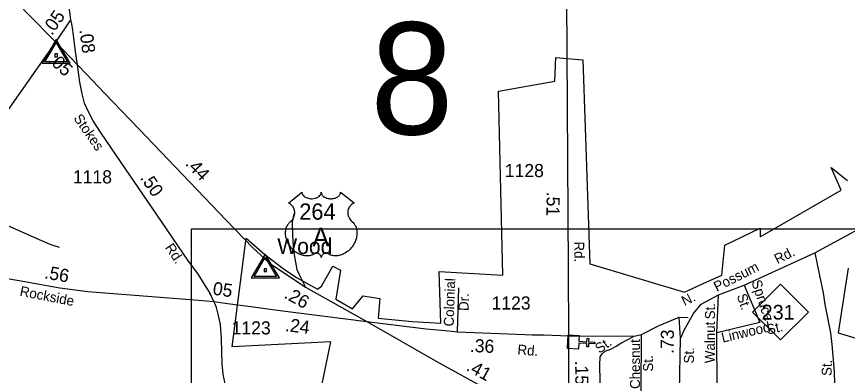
# Model space of a CAD drawing. Extents: x 2220236 to 2384410, y 720751 to 894131.
# Drawn here: x 2229783 to 2237689, y 744033 to 747450 of the extents above; entities that cross this region are included whole.
import ezdxf

# ---------------------------------------------------------------- set-up
doc = ezdxf.new("R2010")
doc.units = 0
doc.layers.add('Default', color=7, linetype='Continuous')

msp = doc.modelspace()

# ---------------------------------------------------------------- linework, layer by layer
at = {"layer": 'Default'}
for p, q in [((2230154.9, 747207.2), (2230300.1, 747418.9)), ((2230154.9, 747207.2), (2230361.1, 746991.9)), ((2233988.1, 744866.3), (2233974.9, 744449)), ((2236446.6, 744439.5), (2236462.8, 744802.1)), ((2236086.8, 744586.8), (2236172.2, 744584.7)), ((2236100.4, 744384.7), (2236086.8, 744586.8)), ((2236449.9, 743889.1), (2236446.6, 744439.5)), ((2235035.8, 744409.2), (2235034.9, 743591)), ((2235035.8, 744409.2), (2235659.9, 744407.8)), ((2235659.9, 744407.8), (2235729.1, 744421.9)), ((2235725.7, 743886.9), (2235729.1, 744421.9))]:
    msp.add_line(p, q, dxfattribs=at)
for points in [[(2227107.2, 749930.1), (2228438.7, 748861.3), (2229060.6, 748354.3), (2229254.5, 748151.2), (2229416.3, 747982.8), (2229595.3, 747789.2), (2229880.6, 747487.3), (2230154.9, 747207.2)], [(2230300.1, 747418.9), (2230254, 747761.4), (2230232.2, 747912.1), (2230197.1, 748166.3), (2230171.3, 748345.6), (2230164.3, 748420.5), (2230153.1, 748548.2), (2230149.6, 748634.9)], [(2235013.3, 748143.9), (2235031.4, 745051.8), (2235035.8, 744409.2)], [(2230361.1, 746991.9), (2230340.6, 747141.4), (2230323.2, 747275), (2230313.3, 747342.1), (2230307.4, 747379.1), (2230300.1, 747418.9)], [(2228710.3, 745149.1), (2228721.2, 745168.8), (2230154.9, 747207.2)], [(2232642, 743722.7), (2232774, 744354.4), (2231834.8, 744304.5), (2231968, 745341.8), (2232145.8, 745184.3), (2232319.5, 745051.1), (2232444.8, 744966.2), (2232646.8, 744853.2), (2232683.2, 744883.9), (2232792.2, 745075.2), (2232865, 745034.9), (2232820.5, 744760.3), (2232978.2, 744667.4), (2233079.2, 744792.6), (2233240.5, 744765.2), (2233224.8, 744578.6), (2233548, 744546.2), (2233818.8, 744530.1), (2233802.5, 745022.8), (2234408.5, 744986.4), (2234368.2, 746739.1), (2234905.5, 746836), (2234913.8, 747062.1), (2235172.5, 747037.8), (2235237, 745095.4), (2236138, 744824.9), (2236315.8, 744909.7), (2236493.5, 744986.4), (2236522, 745273.1), (2236857.2, 745434.7), (2236857.2, 745353.9), (2237629, 745798.1), (2237536, 746012.2), (2237689.8, 745891)], [(2232642, 743722.7), (2232774, 744354.4), (2231834.8, 744304.5), (2231968, 745341.8), (2232145.8, 745184.3), (2232319.5, 745051.1), (2232444.8, 744966.2), (2232646.8, 744853.2), (2232683.2, 744883.9), (2232792.2, 745075.2), (2232865, 745034.9), (2232820.5, 744760.3), (2232978.2, 744667.4), (2233079.2, 744792.6), (2233240.5, 744765.2), (2233224.8, 744578.6), (2233548, 744546.2), (2233818.8, 744530.1), (2233802.5, 745022.8), (2234408.5, 744986.4), (2234368.2, 746739.1), (2234905.5, 746836), (2234913.8, 747062.1), (2235172.5, 747037.8), (2235237, 745095.4), (2236138, 744824.9), (2236315.8, 744909.7), (2236493.5, 744986.4), (2236522, 745273.1), (2236857.2, 745434.7), (2236857.2, 745353.9), (2237629, 745798.1), (2237536, 746012.2), (2237689.8, 745891)], [(2231659.5, 744737.4), (2231619.3, 744825.2), (2231575.4, 744896.6), (2231505.9, 745002.7), (2231418.1, 745121.7), (2231112.4, 745569.3), (2230777.7, 746061.6), (2230580.2, 746348.9), (2230512.5, 746456.9), (2230463.1, 746550.2), (2230430.2, 746627.1), (2230406.4, 746714.9), (2230384.5, 746824.7), (2230361.1, 746991.9)], [(2230361.1, 746991.9), (2230447.5, 746900.6), (2230620, 746722.5), (2230949.2, 746376.9), (2231776.5, 745511.2), (2231950.2, 745330.8), (2232027.5, 745250.6), (2232186.5, 745104.3), (2232530.4, 744873.7), (2233116.5, 744547.9)], [(2236089.7, 743291.6), (2236091.7, 743884.7), (2236100.4, 744384.7), (2236135.7, 744463.5), (2236224.4, 744622.2), (2236298.7, 744711.4), (2236462.8, 744802.1), (2236705.2, 744893.4), (2237380.1, 745200.3), (2237789, 745422.4), (2238830.4, 745932.7), (2239176.9, 746116.9), (2239346, 746200.8), (2239469.3, 746283.8), (2239572.7, 746362.7), (2239701.8, 746467.6)], [(2232427, 745585.6), (2232414.2, 745543.5), (2232410.6, 745517.9), (2232405.1, 745495.9), (2232405.1, 745468.5), (2232405.1, 745439.2), (2232406.9, 745406.2), (2232408.7, 745375.1), (2232412.4, 745305.6), (2232423.4, 745183), (2232450.8, 745042), (2232467.3, 744999.9), (2232530.4, 744873.7)], [(2229152, 745060.9), (2229225.1, 745149.1), (2229349.5, 745299.2), (2229462.9, 745452.9), (2229501.3, 745496.9), (2229521.4, 745511.5), (2229532.4, 745515.2), (2229550.1, 745516.1), (2229570.8, 745513.3), (2229616.5, 745498.7), (2229718.9, 745451.1), (2229940.3, 745352.3), (2230097.5, 745284.6), (2230136, 745271.8), (2230189, 745255.3)], [(2231448.3, 745428), (2239755.4, 745428), (2239755.4, 740165.1), (2231448.3, 740165.1), (2231448.3, 745428)], [(2228710.3, 745149.1), (2229152, 745060.9), (2229214.1, 745048.5), (2229583.6, 744975.3), (2229842.4, 744931.4), (2230193.6, 744867.3), (2230461.5, 744832.5), (2230825.5, 744803.2), (2231110.8, 744781.3), (2231514.1, 744750.2), (2231659.5, 744737.4)], [(2237380.1, 745200.3), (2237424.9, 744983.8), (2237456.8, 744821), (2237474.3, 744709.2), (2237491.9, 744614.9), (2237529.2, 744438.8), (2237542.1, 744327), (2237562.2, 744067.2), (2237567.1, 743955.4), (2237565.7, 743897.4)], [(2237697.8, 745055.1), (2237600.8, 744437.2), (2238303.8, 744227.2)], [(2237697.8, 745055.1), (2237600.8, 744437.2), (2238303.8, 744227.2)], [(2236705.2, 744893.4), (2236854.7, 744537.3), (2236446.6, 744439.5)], [(2231848.3, 743610.2), (2231782.9, 743877.2), (2231748.2, 744045.6), (2231739, 744144.4), (2231733.6, 744378.6), (2231722.6, 744517.7), (2231700.6, 744616.6), (2231684.2, 744680.6), (2231672.3, 744711.7), (2231659.5, 744737.4)], [(2231659.5, 744737.4), (2231789.3, 744719.1), (2232010.7, 744689.8), (2232266.7, 744653.2), (2233116.5, 744547.9)], [(2233116.5, 744547.9), (2233680.6, 744476.6), (2233895.5, 744457.6), (2233974.9, 744449), (2234618.8, 744423), (2234693.1, 744419.6), (2234803.6, 744419.6), (2235035.8, 744409.2)], [(2233116.5, 744547.9), (2233770.4, 744170.9), (2234285.3, 743887.2), (2234406, 743825), (2234484.6, 743784.7), (2234587, 743740.8), (2234648.5, 743711.6), (2234722.6, 743682.3), (2234794.9, 743656.8), (2234904.5, 743623.8), (2234995.2, 743597.9), (2235034.9, 743591)], [(2235729.1, 744421.9), (2235897.7, 744507.5), (2236086.8, 744586.8)], [(2235338.7, 743884.7), (2235334.4, 744115.6), (2235332.6, 744159.7), (2235336.7, 744182), (2235334.6, 744210.5), (2235355.2, 744238.9), (2235384.5, 744263.1), (2235442.4, 744287.8), (2235489.2, 744312.5), (2235533, 744341), (2235659.9, 744407.8)]]:
    msp.add_lwpolyline(points, dxfattribs=at)
for points in [[(2230292.9, 747007.6), (2230158.9, 747233.6), (2230025.5, 747007.6)], [(2230267, 747019.7), (2230051.4, 747019.7), (2230158.9, 747201.9)], [(2230171.2, 747066.3), (2230171.2, 747094.6), (2230147, 747094.6), (2230147, 747066.3)], [(2232498.1, 745777.3), (2232498.4, 745772), (2232499.7, 745765.7), (2232500.7, 745762.4), (2232503.6, 745756.2), (2232508.5, 745748.8), (2232515.3, 745741.6), (2232523, 745735.3), (2232528.1, 745732), (2232536.9, 745727.2), (2232546.8, 745723.1), (2232557.9, 745719.9), (2232569.3, 745717.6), (2232581.6, 745716.2), (2232593.9, 745716), (2232607.1, 745717), (2232621.7, 745719.8), (2232628.4, 745721.5), (2232635.9, 745724.1), (2232642.9, 745727), (2232650.6, 745731.1), (2232656.7, 745735.1), (2232661.6, 745738.6), (2232668.4, 745745.1), (2232673.8, 745751.9), (2232676.1, 745755.7), (2232678.1, 745759.3), (2232680.8, 745767.1), (2232681.5, 745770.5), (2232682.1, 745777.6), (2232682.5, 745771.6), (2232683.1, 745767.9), (2232684.1, 745764.3), (2232685.6, 745760.4), (2232688.4, 745754.9), (2232691.4, 745750.3), (2232697.2, 745743.6), (2232700.7, 745740.2), (2232704, 745737.6), (2232712.7, 745731.6), (2232722.9, 745726.4), (2232727.9, 745724.2), (2232733.1, 745722.4), (2232739.6, 745720.4), (2232746.4, 745718.8), (2232753.1, 745717.7), (2232759.9, 745716.7), (2232766.9, 745716.2), (2232772.6, 745716), (2232779.6, 745716.1), (2232786, 745716.5), (2232792.7, 745717.2), (2232799.9, 745718.4), (2232805.8, 745719.7), (2232813.5, 745721.8), (2232820.5, 745724.3), (2232826.7, 745726.9), (2232834.7, 745731.1), (2232841.1, 745735.1), (2232845.8, 745738.9), (2232851.4, 745744.1), (2232856.8, 745750.3), (2232859.9, 745754.8), (2232862.1, 745759.4), (2232864.1, 745764.3), (2232865.4, 745769.4), (2232866, 745773.9), (2232866.1, 745777.7), (2232994.7, 745675.3), (2232991.7, 745674.1), (2232984.7, 745670.7), (2232979.1, 745667.4), (2232970.3, 745661.2), (2232966.5, 745657.8), (2232962.7, 745654.2), (2232959.2, 745650.4), (2232956.1, 745646.8), (2232952.4, 745641.7), (2232949.1, 745636.5), (2232945.8, 745630.8), (2232943.4, 745625.9), (2232939.5, 745615.5), (2232937.6, 745609), (2232936.3, 745603.5), (2232934.8, 745592), (2232934.4, 745586.5), (2232934.4, 745581.1), (2232934.8, 745575.4), (2232935.3, 745570), (2232936.3, 745564.3), (2232937.2, 745559.2), (2232938.8, 745553.1), (2232941.1, 745545.9), (2232943.9, 745539), (2232949.7, 745527.9), (2232957.3, 745516.5), (2232962.7, 745510.1), (2232968, 745504.6), (2232976, 745497.9), (2232980.2, 745494.1), (2232985.2, 745489.2), (2232993.2, 745479.8), (2232996.5, 745475.4), (2232999.8, 745470.5), (2233002.8, 745465.4), (2233005.9, 745459.9), (2233008.3, 745455.1), (2233012.8, 745444.1), (2233016.1, 745433.4), (2233017.6, 745427.8), (2233020, 745415.2), (2233021, 745408.9), (2233021.9, 745396.6), (2233022, 745381.7), (2233020.8, 745367.6), (2233018.2, 745351.1), (2233016, 745341.2), (2233012.6, 745329.8), (2233009.3, 745319.8), (2233003.4, 745305.1), (2232998.2, 745294.5), (2232991.5, 745282), (2232986.9, 745274.5), (2232981.5, 745266.5), (2232974.7, 745257.2), (2232966.8, 745247.3), (2232957.3, 745236.9), (2232949.6, 745229.2), (2232939.6, 745220.3), (2232933.5, 745215.2), (2232924.9, 745208.7), (2232913, 745200.8), (2232901.3, 745194), (2232891.4, 745189), (2232882.6, 745185.2), (2232871.2, 745180.8), (2232852.2, 745175.6), (2232845.3, 745174.1), (2232837.1, 745172.9), (2232829.4, 745172.2), (2232822, 745171.7), (2232812, 745171.7), (2232802, 745172.5), (2232792.6, 745173.8), (2232782.8, 745175.9), (2232772.5, 745178.9), (2232763.2, 745182.6), (2232753.8, 745187.2), (2232737.9, 745197.2), (2232733.3, 745199.7), (2232730.7, 745200.4), (2232724.6, 745200.7), (2232718.8, 745199.4), (2232712.9, 745197.1), (2232709.3, 745195.2), (2232704.6, 745192.1), (2232700.9, 745189.2), (2232696.5, 745185), (2232693.5, 745181.5), (2232691.2, 745178.8), (2232686.7, 745171.7), (2232685.1, 745168.4), (2232683.4, 745164), (2232681.9, 745157.7), (2232679.9, 745165.7), (2232677.6, 745171), (2232674.8, 745175.6), (2232672, 745179.6), (2232667.5, 745184.8), (2232663.5, 745188.6), (2232658.6, 745192.6), (2232653.4, 745195.7), (2232649.3, 745197.8), (2232645.5, 745199.3), (2232640.9, 745200.4), (2232637.1, 745200.7), (2232634, 745200.7), (2232629.7, 745199.7), (2232623.9, 745195.5), (2232618.4, 745191.7), (2232612.4, 745188), (2232605.2, 745184.2), (2232600, 745181.7), (2232593.7, 745179.3), (2232586.5, 745176.9), (2232578.6, 745174.8), (2232570.4, 745173.2), (2232563.3, 745172.1), (2232555.6, 745171.4), (2232548.7, 745171.2), (2232541.5, 745171.2), (2232534.7, 745171.8), (2232526.9, 745172.5), (2232517.2, 745173.9), (2232509.1, 745175.7), (2232500.6, 745178), (2232491.9, 745180.7), (2232482.6, 745184.3), (2232470.9, 745189.4), (2232462.7, 745193.6), (2232449.9, 745201), (2232434.9, 745211.4), (2232423.5, 745220.6), (2232415.2, 745228.1), (2232403, 745240.5), (2232395.8, 745248.7), (2232384.5, 745263.3), (2232377.3, 745273.8), (2232372.6, 745281.6), (2232365.8, 745294), (2232362, 745301.9), (2232357.2, 745313.3), (2232353.3, 745323.7), (2232350.2, 745333.6), (2232348.4, 745339.9), (2232346, 745350.9), (2232344.5, 745358.7), (2232343.1, 745369.4), (2232342.3, 745380.7), (2232342.1, 745391.2), (2232342.4, 745399.8), (2232343.4, 745409.9), (2232345.1, 745420.6), (2232347.2, 745429.8), (2232349, 745436.4), (2232351.7, 745444.5), (2232355.4, 745453.4), (2232359.6, 745461.9), (2232363.7, 745469), (2232368.8, 745476.6), (2232373.8, 745483), (2232380.3, 745490.2), (2232387.2, 745496.7), (2232393.4, 745501.8), (2232400.9, 745509.1), (2232404.8, 745513.5), (2232409.4, 745519.6), (2232413.2, 745525.3), (2232416.1, 745530.4), (2232420, 745538), (2232422.4, 745543.6), (2232425.3, 745552.2), (2232426.8, 745558.3), (2232428.3, 745566.1), (2232429.3, 745573.5), (2232429.7, 745582.7), (2232429.5, 745590.3), (2232428.5, 745599.2), (2232426.8, 745607.7), (2232424.8, 745615.2), (2232421.6, 745623.7), (2232418.7, 745629.9), (2232413.8, 745638.3), (2232408.3, 745646.2), (2232402.6, 745652.5), (2232396.9, 745658.2), (2232391.5, 745662.5), (2232386.3, 745666.2), (2232379.7, 745670.2), (2232373.4, 745673.3), (2232369.5, 745674.9)], [(2232283.4, 744962.7), (2232149.4, 745188.8), (2232015.9, 744962.7)], [(2232257.4, 744974.9), (2232041.9, 744974.9), (2232149.4, 745157)], [(2232161.7, 745021.4), (2232161.7, 745049.7), (2232137.5, 745049.7), (2232137.5, 745021.4)], [(2236786.4, 744636.9), (2237052.8, 744903.3), (2237319.2, 744636.9), (2237052.8, 744370.5)], [(2235136.5, 744414.7), (2235134.2, 744357.8), (2235210.3, 744354.6), (2235211.6, 744386.6), (2235227.6, 744385.9), (2235226.2, 744354), (2235286.3, 744351.4), (2235285.7, 744335.4), (2235225.6, 744338), (2235224.2, 744306), (2235208.3, 744306.7), (2235209.6, 744338.6), (2235133.5, 744341.8), (2235131, 744284.2), (2235024.6, 744288.7), (2235030.1, 744419.2)]]:
    msp.add_lwpolyline(points, close=True, dxfattribs=at)

# ---------------------------------------------------------------- texts
for s, height, rotation, p in [('.05', 125, 55.55286, (2230118.4, 747264.5)), ('.08', 125, 277.40996, (2230379.8, 747324.5)), ('.05', 125, 317.6833, (2230073.2, 747028.1)), ('Stokes', 95, 304.86174, (2230320.4, 746481.8)), ('.44', 125, 313.75506, (2231380.9, 746044.2)), ('.50', 125, 304.21033, (2230953.4, 745914.3)), ('.51', 125, 269.27263, (2234827.2, 745783.2)), ('Rd.', 95, 304.25355, (2231190.8, 745250.4)), ('Rd.', 95, 270.68088, (2235088.7, 745308.2)), ('Rd.', 95, 26.32188, (2237022.7, 745091.4)), ('.56', 125, 349.66257, (2230041.2, 744958.6)), ('Possum', 95, 26.74822, (2236446, 744828.9)), ('.05', 125, 351.97754, (2231597.9, 744809.2)), ('Colonial', 95, 88.06019, (2233941.8, 744498.4)), ('Spruce', 95, 288.25541, (2236774.4, 744925.2)), ('Rockside', 95, 349.02825, (2229807.5, 744792.2)), ('.26', 125, 330.93749, (2232319.3, 744776.4)), ('Dr.', 95, 88.06019, (2234082.8, 744645.9)), ('N.', 95, 26.27508, (2236139.1, 744692.4)), ('St.', 95, 288.25541, (2236635.3, 744794.3)), ('St.', 95, 89.81406, (2236429.2, 744567.3)), ('.24', 125, 352.93878, (2232333.5, 744456)), ('Walnut', 95, 89.61943, (2236426.9, 744149.4)), ('Linwood', 95, 13.32631, (2236502.3, 744344.5)), ('St.', 95, 13.32631, (2236932.2, 744421.2)), ('.73', 125, 88.99559, (2236035.3, 744236.7)), ('.36', 125, 357.69569, (2234094.2, 744256.5)), ('St.', 95, 35.57258, (2235329.8, 744238.1)), ('Chesnut', 95, 89.98674, (2235715.1, 743904.4)), ('Rd.', 95, 355.4678, (2234546.2, 744233.6)), ('St.', 95, 88.89034, (2236227.1, 744145.4)), ('St.', 95, 90.86145, (2235840.3, 744070.2)), ('.41', 125, 331.14642, (2234053.6, 744086.2)), ('.15', 125, 270.681, (2235097.3, 744173.2)), ('St.', 95, 89.02786, (2237538.9, 744027.4))]:
    msp.add_text(s, height=height, rotation=rotation, dxfattribs=at).set_placement(p)
for s, height, p in [('8', 1066.3, (2233148.2, 746328.6)), ('1128', 125, (2234428.5, 745921.6)), ('1118', 125, (2230318.5, 745861.9)), ('264', 155, (2232472.4, 745516)), ('A', 180, (2232597.6, 745261.1)), ('Wood', 150, (2232263.7, 745189.9)), ('1123', 125, (2234302.4, 744660.5)), ('231', 140, (2236873.7, 744565.2)), ('1123', 125, (2231829.1, 744423.4))]:
    msp.add_text(s, height=height, dxfattribs=at).set_placement(p)

doc.saveas('drawing.dxf')
